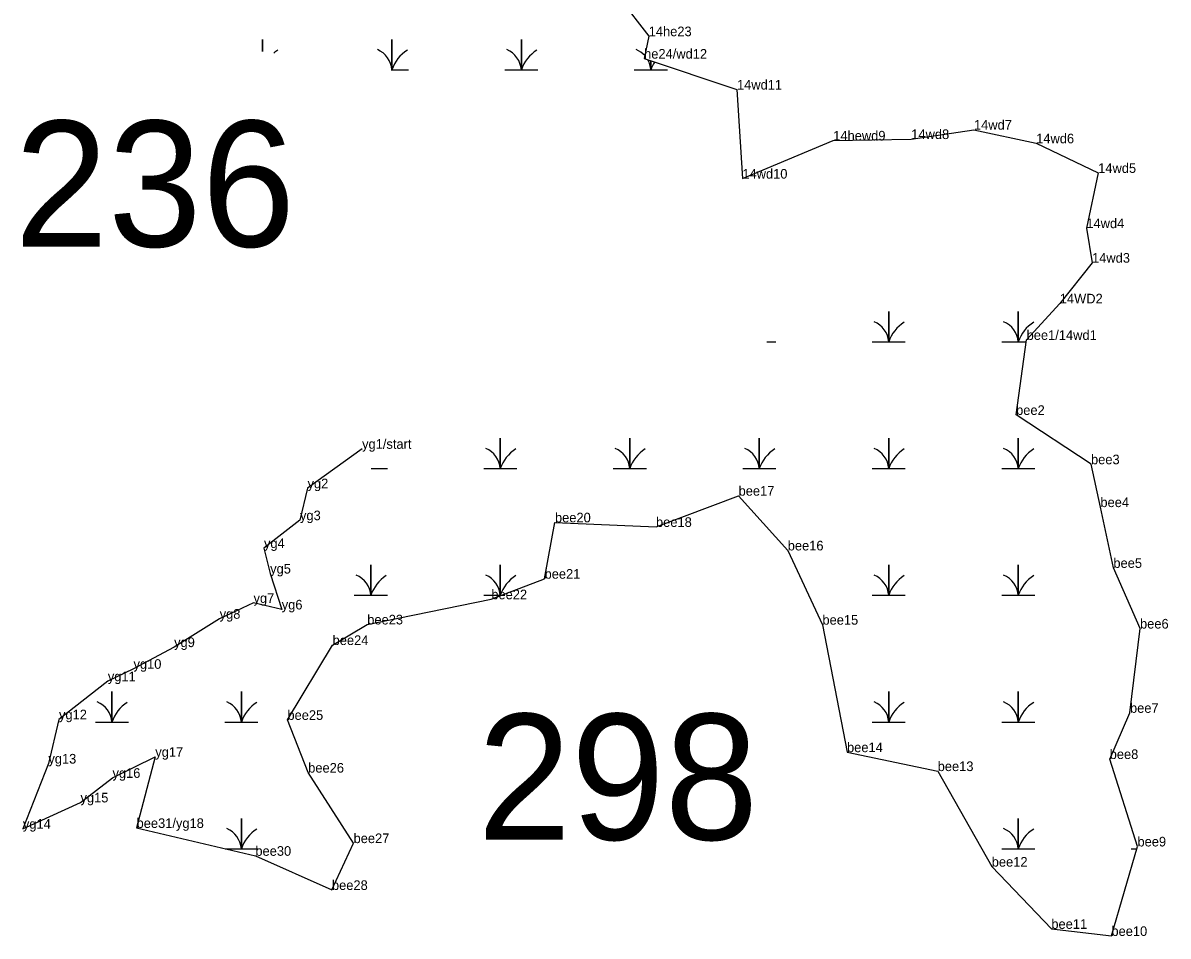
# Model space of a CAD drawing. Extents: x 2072529 to 2268796, y 436423 to 470406.
# Drawn here: x 2256757 to 2257352, y 441160 to 441634 of the extents above; entities that cross this region are included whole.
import ezdxf

# ---------------------------------------------------------------- set-up
doc = ezdxf.new("R2010")
doc.units = 0
for name, color, linetype in [('Default', 7, 'Continuous'), ('Exist Environmental Wetland Boundary Cogo Comment', 7, 'Continuous'), ('Exist Environmental Wetland Boundary Cogo Point CELL', 7, 'Continuous'), ('Old_Level_20', 7, 'Continuous')]:
    doc.layers.add(name, color=color, linetype=linetype)

msp = doc.modelspace()

# ---------------------------------------------------------------- linework, layer by layer
at = {"layer": 'Exist Environmental Wetland Boundary Cogo Point CELL'}
for points in [[(2256881.41, 441619.65), (2256881.41, 441625.85), (2256881.41, 441619.65)], [(2256948.2, 441610.07), (2256948.66, 441610.07), (2256948.66, 441625.85), (2256948.66, 441610.07), (2256957.26, 441610.07)], [(2257007.31, 441610.07), (2257015.91, 441610.07), (2257015.91, 441625.85), (2257015.91, 441610.07), (2257024.51, 441610.07)], [(2257074.56, 441610.07), (2257083.16, 441610.07), (2257083.16, 441614.71)], [(2257083.16, 441614.71), (2257083.16, 441610.07), (2257091.76, 441610.07)], [(2257198.12, 441468.77), (2257206.72, 441468.77), (2257206.72, 441484.55), (2257206.72, 441468.77), (2257215.32, 441468.77)], [(2257265.37, 441468.77), (2257273.97, 441468.77), (2257273.97, 441484.55), (2257273.97, 441468.77), (2257278.19, 441468.77)], [(2257143.37, 441468.77), (2257148.07, 441468.77)], [(2256996.37, 441402.97), (2257004.97, 441402.97), (2257004.97, 441418.75), (2257004.97, 441402.97), (2257013.57, 441402.97)], [(2257063.62, 441402.97), (2257072.22, 441402.97), (2257072.22, 441418.75), (2257072.22, 441402.97), (2257080.82, 441402.97)], [(2257130.87, 441402.97), (2257139.47, 441402.97), (2257139.47, 441418.75), (2257139.47, 441402.97), (2257148.07, 441402.97)], [(2257198.12, 441402.97), (2257206.72, 441402.97), (2257206.72, 441418.75), (2257206.72, 441402.97), (2257215.32, 441402.97)], [(2257265.37, 441402.97), (2257273.97, 441402.97), (2257273.97, 441418.75), (2257273.97, 441402.97), (2257282.57, 441402.97)], [(2256937.96, 441402.97), (2256946.32, 441402.97)], [(2256929.12, 441337.17), (2256937.72, 441337.17), (2256937.72, 441352.95), (2256937.72, 441337.17), (2256946.32, 441337.17)], [(2256996.37, 441337.17), (2257004.97, 441337.17), (2257004.97, 441352.95), (2257004.97, 441337.17), (2257005.58, 441337.17)], [(2257198.12, 441337.17), (2257206.72, 441337.17), (2257206.72, 441352.95), (2257206.72, 441337.17), (2257215.32, 441337.17)], [(2257265.37, 441337.17), (2257273.97, 441337.17), (2257273.97, 441352.95), (2257273.97, 441337.17), (2257282.57, 441337.17)], [(2256794.62, 441271.37), (2256803.22, 441271.37), (2256803.22, 441287.15), (2256803.22, 441271.37), (2256811.82, 441271.37)], [(2256861.87, 441271.37), (2256870.47, 441271.37), (2256870.47, 441287.15), (2256870.47, 441271.37), (2256879.07, 441271.37)], [(2257198.12, 441271.37), (2257206.72, 441271.37), (2257206.72, 441287.15), (2257206.72, 441271.37), (2257215.32, 441271.37)], [(2257265.37, 441271.37), (2257273.97, 441271.37), (2257273.97, 441287.15), (2257273.97, 441271.37), (2257282.57, 441271.37)], [(2256862.13, 441205.57), (2256870.47, 441205.57), (2256870.47, 441221.35), (2256870.47, 441205.57), (2256879.07, 441205.57)], [(2257265.37, 441205.57), (2257273.97, 441205.57), (2257273.97, 441221.35), (2257273.97, 441205.57), (2257282.57, 441205.57)], [(2257332.62, 441205.57), (2257335.55, 441205.57)]]:
    msp.add_lwpolyline(points, dxfattribs=at)
for centre, radius, start, end in [((2256899.65, 441604.01), 19.22, 122.12745, 129.803), ((2256936.39, 441609.18), 12.3, 4.14034, 67.53497), ((2256966.9, 441604.01), 19.22, 122.12745, 161.62219), ((2257003.64, 441609.18), 12.3, 4.14034, 67.53497), ((2257034.15, 441604.01), 19.22, 122.12745, 161.62219), ((2257070.89, 441609.18), 12.3, 42.40129, 67.53497), ((2257070.89, 441609.18), 12.3, 4.14034, 29.48107), ((2257101.4, 441604.01), 19.22, 148.36914, 161.62219), ((2257194.45, 441467.88), 12.3, 4.14034, 67.53497), ((2257224.96, 441462.71), 19.22, 122.12745, 161.62219), ((2257261.7, 441467.88), 12.3, 4.14034, 67.53497), ((2257292.21, 441462.71), 19.22, 122.12745, 161.62219), ((2256992.7, 441402.08), 12.3, 4.14034, 67.53497), ((2257023.21, 441396.91), 19.22, 122.12745, 161.62219), ((2257059.95, 441402.08), 12.3, 4.14034, 67.53497), ((2257090.46, 441396.91), 19.22, 122.12745, 161.62219), ((2257127.2, 441402.08), 12.3, 4.14034, 67.53497), ((2257157.71, 441396.91), 19.22, 122.12745, 161.62219), ((2257194.45, 441402.08), 12.3, 4.14034, 67.53497), ((2257224.96, 441396.91), 19.22, 122.12745, 161.62219), ((2257261.7, 441402.08), 12.3, 4.14034, 67.53497), ((2257292.21, 441396.91), 19.22, 122.12745, 161.62219), ((2256925.45, 441336.28), 12.3, 4.14034, 67.53497), ((2256955.96, 441331.11), 19.22, 122.12745, 161.62219), ((2256992.7, 441336.28), 12.3, 4.14034, 67.53497), ((2257023.21, 441331.11), 19.22, 122.12745, 161.62219), ((2257194.45, 441336.28), 12.3, 4.14034, 67.53497), ((2257224.96, 441331.11), 19.22, 122.12745, 161.62219), ((2257261.7, 441336.28), 12.3, 4.14034, 67.53497), ((2257292.21, 441331.11), 19.22, 122.12745, 161.62219), ((2256790.95, 441270.48), 12.3, 4.14034, 67.53497), ((2256821.46, 441265.31), 19.22, 122.12745, 161.62219), ((2256858.2, 441270.48), 12.3, 4.14034, 67.53497), ((2256888.71, 441265.31), 19.22, 122.12745, 161.62219), ((2257194.45, 441270.48), 12.3, 4.14034, 67.53497), ((2257224.96, 441265.31), 19.22, 122.12745, 161.62219), ((2257261.7, 441270.48), 12.3, 4.14034, 67.53497), ((2257292.21, 441265.31), 19.22, 122.12745, 161.62219), ((2256858.2, 441204.68), 12.3, 4.14034, 67.53497), ((2256888.71, 441199.51), 19.22, 122.12745, 161.62219), ((2257261.7, 441204.68), 12.3, 4.14034, 67.53497), ((2257292.21, 441199.51), 19.22, 122.12745, 161.62219)]:
    msp.add_arc(centre, radius, start, end, dxfattribs=at)
at = {"layer": 'Old_Level_20'}
for p, q in [((2257082.04, 441627.52), (2257082.04, 441627.52)), ((2257079.65, 441615.88), (2257079.65, 441615.88)), ((2257127.89, 441599.82), (2257127.89, 441599.82)), ((2257250.98, 441578.99), (2257250.98, 441578.99)), ((2257177.89, 441573.36), (2257177.89, 441573.36)), ((2257218.41, 441574.12), (2257218.41, 441574.12)), ((2257283.29, 441571.91), (2257283.29, 441571.91)), ((2257130.68, 441553.56), (2257130.68, 441553.56)), ((2257315.5, 441556.53), (2257315.5, 441556.53)), ((2257309.35, 441527.84), (2257309.35, 441527.84)), ((2257312.31, 441509.91), (2257312.31, 441509.91)), ((2257295.55, 441488.76), (2257295.55, 441488.76)), ((2257278.33, 441469.82), (2257278.33, 441469.82)), ((2257272.86, 441430.85), (2257272.86, 441430.85)), ((2256933.17, 441413.27), (2256933.17, 441413.27)), ((2257311.78, 441405.23), (2257311.78, 441405.23)), ((2256904.84, 441392.77), (2256904.84, 441392.77)), ((2257128.72, 441388.92), (2257128.72, 441388.92)), ((2257316.65, 441382.99), (2257316.65, 441382.99)), ((2256900.92, 441376.17), (2256900.92, 441376.17)), ((2257033.36, 441375.06), (2257033.36, 441375.06)), ((2257085.83, 441372.69), (2257085.83, 441372.69)), ((2256882.21, 441361.72), (2256882.21, 441361.72)), ((2257154.25, 441360.49), (2257154.25, 441360.49)), ((2257323.39, 441351.43), (2257323.39, 441351.43)), ((2256885.42, 441348.49), (2256885.42, 441348.49)), ((2257027.94, 441345.8), (2257027.94, 441345.8)), ((2256876.78, 441333.23), (2256876.78, 441333.23)), ((2257000.29, 441335.12), (2257000.29, 441335.12)), ((2256891.44, 441329.82), (2256891.44, 441329.82)), ((2256859.19, 441325.01), (2256859.19, 441325.01)), ((2256935.85, 441322.05), (2256935.85, 441322.05)), ((2257172.27, 441321.93), (2257172.27, 441321.93)), ((2257337.23, 441319.92), (2257337.23, 441319.92)), ((2256835.53, 441310.29), (2256835.53, 441310.29)), ((2256917.86, 441311.37), (2256917.86, 441311.37)), ((2256814.43, 441299), (2256814.43, 441299)), ((2256801.11, 441292.57), (2256801.11, 441292.57)), ((2256775.74, 441272.77), (2256775.74, 441272.77)), ((2256894.39, 441272.48), (2256894.39, 441272.48)), ((2257332.02, 441276.15), (2257332.02, 441276.15)), ((2257185.05, 441255.73), (2257185.05, 441255.73)), ((2256770.22, 441249.81), (2256770.22, 441249.81)), ((2256825.75, 441253.3), (2256825.75, 441253.3)), ((2257321.47, 441252.17), (2257321.47, 441252.17)), ((2256803.52, 441242.39), (2256803.52, 441242.39)), ((2256905.17, 441245.1), (2256905.17, 441245.1)), ((2257232.13, 441245.9), (2257232.13, 441245.9)), ((2256786.9, 441229.62), (2256786.9, 441229.62)), ((2256757, 441215.97), (2256757, 441215.97)), ((2256816.04, 441216.37), (2256816.04, 441216.37)), ((2256928.74, 441208.5), (2256928.74, 441208.5)), ((2257335.9, 441206.77), (2257335.9, 441206.77)), ((2256877.75, 441201.91), (2256877.75, 441201.91)), ((2257260.21, 441196.27), (2257260.21, 441196.27)), ((2256917.52, 441184.17), (2256917.52, 441184.17)), ((2257291.17, 441163.97), (2257291.17, 441163.97)), ((2257322.37, 441160.28), (2257322.37, 441160.28))]:
    msp.add_line(p, q, dxfattribs=at)
for points in [[(2257066.98, 441647.14), (2257082.04, 441627.52), (2257079.65, 441615.88), (2257127.89, 441599.82), (2257130.68, 441553.56), (2257177.89, 441573.36), (2257218.41, 441574.12), (2257250.98, 441578.99), (2257283.29, 441571.91), (2257315.5, 441556.53), (2257309.35, 441527.84), (2257312.31, 441509.91)], [(2257312.31, 441509.91), (2257295.55, 441488.76), (2257278.33, 441469.82)], [(2256933.17, 441413.27), (2256904.84, 441392.77), (2256900.92, 441376.17), (2256882.21, 441361.72), (2256885.42, 441348.49), (2256891.44, 441329.82), (2256876.78, 441333.23), (2256859.19, 441325.01), (2256835.53, 441310.29), (2256814.43, 441299), (2256801.11, 441292.57), (2256775.74, 441272.77), (2256770.22, 441249.81), (2256757, 441215.97), (2256786.9, 441229.62), (2256803.52, 441242.39), (2256825.75, 441253.3), (2256816.04, 441216.37), (2256877.75, 441201.91), (2256917.52, 441184.17), (2256928.74, 441208.5), (2256905.17, 441245.1), (2256894.39, 441272.48), (2256917.86, 441311.37), (2256935.85, 441322.05), (2257000.29, 441335.12), (2257027.94, 441345.8), (2257033.36, 441375.06), (2257085.83, 441372.69), (2257128.72, 441388.92), (2257154.25, 441360.49), (2257172.27, 441321.93), (2257185.05, 441255.73), (2257232.13, 441245.9), (2257260.21, 441196.27), (2257291.17, 441163.97), (2257322.37, 441160.28), (2257335.9, 441206.77), (2257321.47, 441252.17), (2257332.02, 441276.15), (2257337.23, 441319.92), (2257323.39, 441351.43), (2257316.65, 441382.99), (2257311.78, 441405.23), (2257272.86, 441430.85), (2257278.33, 441469.82)]]:
    msp.add_lwpolyline(points, dxfattribs=at)

# ---------------------------------------------------------------- texts
at = {"layer": 'Default'}
for s, p in [('236', (2256752.66, 441518.24)), ('298', (2256993.14, 441210.23))]:
    msp.add_text(s, height=65.34, dxfattribs=at).set_placement(p)
at = {"layer": 'Exist Environmental Wetland Boundary Cogo Comment'}
for s, p in [('14he23', (2257082.04, 441627.52)), ('he24/wd12', (2257079.65, 441615.88)), ('14wd11', (2257127.89, 441599.82)), ('14wd7', (2257250.98, 441578.99)), ('14hewd9', (2257177.89, 441573.36)), ('14wd8', (2257218.41, 441574.12)), ('14wd6', (2257283.29, 441571.91)), ('14wd10', (2257130.68, 441553.56)), ('14wd5', (2257315.5, 441556.53)), ('14wd4', (2257309.35, 441527.84)), ('14wd3', (2257312.31, 441509.91)), ('14WD2', (2257295.55, 441488.76)), ('bee1/14wd1', (2257278.33, 441469.82)), ('bee2', (2257272.86, 441430.85)), ('yg1/start', (2256933.17, 441413.27)), ('bee3', (2257311.78, 441405.23)), ('yg2', (2256904.84, 441392.77)), ('bee17', (2257128.72, 441388.92)), ('bee4', (2257316.65, 441382.99)), ('yg3', (2256900.92, 441376.17)), ('bee20', (2257033.36, 441375.06)), ('bee18', (2257085.83, 441372.69)), ('yg4', (2256882.21, 441361.72)), ('bee16', (2257154.25, 441360.49)), ('bee5', (2257323.39, 441351.43)), ('yg5', (2256885.42, 441348.49)), ('bee21', (2257027.94, 441345.8)), ('yg7', (2256876.78, 441333.23)), ('bee22', (2257000.29, 441335.12)), ('yg6', (2256891.44, 441329.82)), ('yg8', (2256859.19, 441325.01)), ('bee23', (2256935.85, 441322.05)), ('bee15', (2257172.27, 441321.93)), ('bee6', (2257337.23, 441319.92)), ('yg9', (2256835.53, 441310.29)), ('bee24', (2256917.86, 441311.37)), ('yg10', (2256814.43, 441299)), ('yg11', (2256801.11, 441292.57)), ('yg12', (2256775.74, 441272.77)), ('bee7', (2257332.02, 441276.15)), ('bee25', (2256894.39, 441272.48)), ('bee14', (2257185.05, 441255.73)), ('yg13', (2256770.22, 441249.81)), ('yg17', (2256825.75, 441253.3)), ('bee8', (2257321.47, 441252.17)), ('bee26', (2256905.17, 441245.1)), ('bee13', (2257232.13, 441245.9)), ('yg16', (2256803.52, 441242.39)), ('yg15', (2256786.9, 441229.62)), ('yg14', (2256757, 441215.97)), ('bee31/yg18', (2256816.04, 441216.37)), ('bee27', (2256928.74, 441208.5)), ('bee30', (2256877.75, 441201.91)), ('bee9', (2257335.9, 441206.77)), ('bee12', (2257260.21, 441196.27)), ('bee28', (2256917.52, 441184.17)), ('bee11', (2257291.17, 441163.97)), ('bee10', (2257322.37, 441160.28))]:
    msp.add_text(s, height=5, dxfattribs=at).set_placement(p)

doc.saveas('drawing.dxf')
